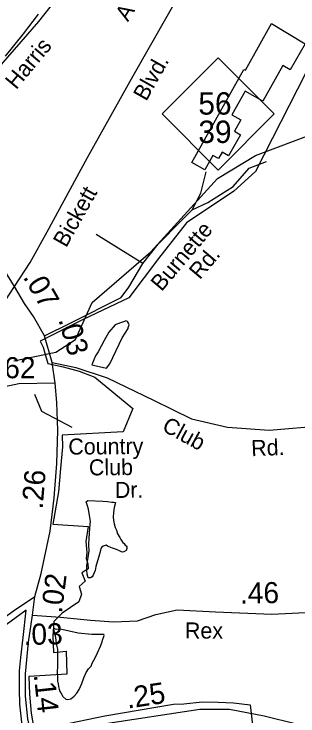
# Model space of a CAD drawing. Extents: x 2126262 to 2293712, y 749403 to 919119.
# Drawn here: x 2205849 to 2207533, y 848545 to 852703 of the extents above; entities that cross this region are included whole.
import ezdxf

# ---------------------------------------------------------------- set-up
doc = ezdxf.new("R2010")
doc.units = 0
for name, color, linetype in [('Exist Boundary Political City Limit New', 7, 'Continuous'), ('Exist Cultural Shopping Center Building Footprint', 7, 'Continuous'), ('Exist Hydrographic Misc Water Feature', 7, 'Continuous'), ('Exist Railroad Mainline', 7, 'Continuous'), ('Exist Road Non-System Type 51', 7, 'Continuous'), ('Exist Road Non-System Type 51 Label', 7, 'Continuous'), ('Exist Road Primary NC Attributed', 7, 'Continuous'), ('Exist Road Primary NC Service Mileage Hundredths English Label', 7, 'Continuous'), ('Exist Road Primary NC Shield CELL', 7, 'Continuous'), ('Exist Road Primary NC Shield Number Label', 7, 'Continuous'), ('Exist Road Primary US Attributed', 7, 'Continuous'), ('Exist Road Primary US Label', 7, 'Continuous'), ('Exist Road Secondary Mileage Hundredths English Label', 7, 'Continuous'), ('Exist Road Secondary Type 51 Attributed', 7, 'Continuous'), ('Exist Road Secondary Type 51 Label', 7, 'Continuous'), ('Exist Road Secondary Type 51 Number Label', 7, 'Continuous'), ('Map Preparation Boundary City Limit Buffer Line', 7, 'Continuous')]:
    doc.layers.add(name, color=color, linetype=linetype)

msp = doc.modelspace()

# ---------------------------------------------------------------- linework, layer by layer
at = {"layer": 'Exist Boundary Political City Limit New'}
for points in [[(2207830, 852848.2), (2207280.5, 851770.9), (2207153, 851653.6), (2206871.8, 851465.2), (2206705.2, 851254.8), (2206529, 851021), (2206258.8, 850892.7), (2206004.8, 850764.5), (2206021, 850729.6), (2206032.5, 850694.6), (2206049, 850631.7), (2206139.8, 850613.1), (2206235.5, 850587.4), (2206328.2, 850551.3), (2206553.5, 850365.4), (2206496, 850228.4), (2206134, 850207.5), (2206137, 850138.8), (2206125.2, 850010.3), (2206113.2, 849872.8), (2206079.5, 849681.6), (2206288.8, 849666.7), (2206274, 849578.5), (2206279.8, 849512.8), (2206276.8, 849476.9), (2206285.8, 849445.6), (2206288.8, 849415.6), (2206251.5, 849391.8), (2206271, 849343.9), (2206235, 849311.4)], [(2206235, 849311.4), (2206249, 849265.4), (2206234, 849221.4), (2206135.2, 849153.2)], [(2205897, 848489.5), (2205883.8, 848613.7), (2205881.2, 848703.6), (2205881.2, 848811.9), (2205889.2, 848891.2), (2205902.2, 849010.1), (2205921.2, 849171.7), (2205519, 848878.6)], [(2206135.2, 849153.2), (2206084.8, 849104.7), (2206079.2, 849016.6), (2206083.5, 848920.6), (2206158.5, 848929), (2206162.8, 848791.3), (2205937.2, 848778.8), (2205941.5, 848674.5), (2205949.8, 848561.9), (2205966.5, 848470.1)], [(2206121, 848490.9), (2206388, 848545.2), (2206794, 848615), (2206856.8, 848617.1), (2206965.2, 848627.5), (2207059.2, 848625.4), (2207151, 848623.3), (2207249, 848610.8), (2207333.8, 847875.2)]]:
    msp.add_lwpolyline(points, dxfattribs=at)
at = {"layer": 'Exist Cultural Shopping Center Building Footprint'}
msp.add_lwpolyline([(2207375, 852647.2), (2207576, 852526.1), (2207485.7, 852371.7), (2207442.7, 852397.7), (2207324.5, 852187.1), (2207219.7, 852245.9), (2207140.7, 852105.3), (2207193.5, 852075.6), (2207155.7, 852008.1), (2207191.2, 851988.2), (2207121.2, 851863.6), (2207083.5, 851884.8), (2207061.7, 851846.3), (2207027.7, 851865.3), (2206980, 851780.2), (2206902.5, 851823.7), (2207212, 852374.8), (2207221, 852369.8)], close=True, dxfattribs=at)
at = {"layer": 'Exist Hydrographic Misc Water Feature'}
for points in [[(2205847.4, 850648.5), (2206097.4, 850699.1), (2206213.5, 850775.4), (2206311.5, 850993.1), (2206659.4, 851294.4), (2207056.4, 851729), (2207280.3, 851865.4), (2207779.4, 852051.9)], [(2206310.6, 850625.5), (2206396.5, 850604.1), (2206416.4, 850630.2), (2206491.2, 850784.7), (2206524.9, 850840.9), (2206526.7, 850846.9), (2206530.8, 850860.9), (2206528.8, 850870.9), (2206522.6, 850880.8), (2206512.6, 850884.8), (2206504.6, 850880.7), (2206480.8, 850874.5), (2206448.8, 850862.3), (2206411.1, 850818.1), (2206383.6, 850769.9), (2206348.1, 850701.7), (2206332.1, 850677.6), (2206322.3, 850653.5), (2206310.6, 850625.5)], [(2206286, 849821.6), (2206376, 849816.2), (2206404.1, 849814.4), (2206428.1, 849810.5), (2206440, 849810.7), (2206450, 849808.7), (2206442.2, 849778.6), (2206438.5, 849750.6), (2206436.5, 849722.7), (2206438.7, 849704.7), (2206442.8, 849682.7), (2206449, 849660.7), (2206457, 849644.8), (2206463.4, 849622.8), (2206475.5, 849601), (2206481.6, 849589), (2206493.5, 849573.1), (2206501.5, 849567.2), (2206507.8, 849557.2), (2206513.8, 849553.2), (2206517.9, 849547.2), (2206517.9, 849537.3), (2206514, 849525.2), (2206500.1, 849517.1), (2206490, 849515.1), (2206474, 849523), (2206456, 849530.8), (2206433.8, 849538.7), (2206403.9, 849550.5), (2206395.9, 849556.4), (2206377.8, 849550.3), (2206369.8, 849544.2), (2206364.1, 849536.2), (2206362.1, 849524.2), (2206352.2, 849490.1), (2206344.6, 849464.1), (2206334.6, 849430), (2206330.9, 849406), (2206325.1, 849392), (2206319, 849378), (2206313, 849367.9), (2206303, 849363.8), (2206289.1, 849363.7), (2206287, 849371.7), (2206283.1, 849383.7), (2206280.9, 849407.6), (2206280.4, 849433.6), (2206294, 849523.7), (2206291.7, 849557.7), (2206293.6, 849601.7), (2206297.3, 849623.7), (2206299.1, 849659.7), (2206302.8, 849695.7), (2206298.7, 849719.6), (2206290.3, 849769.6), (2206284.3, 849789.6), (2206276.1, 849813.5), (2206286, 849821.6)], [(2206306.9, 848840), (2206312.6, 848858.1), (2206328.2, 848884.1), (2206344.2, 848918.3), (2206361.9, 848958.3), (2206371.9, 848984.4), (2206373.5, 848994.5), (2206383.6, 849020.5), (2206381.5, 849026.5), (2206309.6, 849027.9), (2206229.4, 849035.4), (2206185.3, 849045.2), (2206123.4, 849058.7), (2206103.3, 849056.5), (2206095.3, 849058.5), (2206087.3, 849062.4), (2206083.4, 849062.4), (2206083.4, 849058.4), (2206087.3, 849042.4), (2206093.6, 849020.5), (2206097.7, 848994.5), (2206099.8, 848972.6), (2206105.9, 848940.6), (2206106.4, 848918.6), (2206106.6, 848866.7), (2206106.8, 848836.6), (2206105.1, 848806.6), (2206107.4, 848776.7), (2206107.4, 848750.7), (2206111.5, 848734.7), (2206113.5, 848718.7), (2206115.8, 848702.8), (2206119.9, 848688.8), (2206125.8, 848680.8), (2206134, 848666.9), (2206138.1, 848658.9), (2206156, 848645), (2206168.1, 848641.2), (2206186.1, 848645.3), (2206206, 848661.4), (2206221.8, 848679.5), (2206235.7, 848701.6), (2206251.5, 848737.6), (2206263.2, 848769.8), (2206277, 848801.8), (2206290.7, 848823.9), (2206306.9, 848840)]]:
    msp.add_lwpolyline(points, dxfattribs=at)
at = {"layer": 'Exist Railroad Mainline'}
msp.add_lwpolyline([(2205798.5, 852454), (2205905.5, 852586.5), (2205994.6, 852703.1)], dxfattribs=at)
at = {"layer": 'Exist Road Non-System Type 51'}
msp.add_line((2206612.6, 851225), (2206335.7, 851396), dxfattribs=at)
for points in [[(2205438.2, 852082.7), (2205517.3, 852142.1), (2205629.2, 852240.9), (2205745.5, 852372.6), (2205995.6, 852658), (2206212.8, 852934.6), (2206267.7, 853026.8)], [(2206905.5, 851543.3), (2206998.3, 851585.9), (2207149, 851682.2), (2207243.5, 851789.4), (2207346.7, 851829.8)], [(2206905.5, 851543.3), (2206956.5, 851641.7), (2206988.5, 851768.8)], [(2206612.6, 851225), (2206704, 851338.8), (2206838.6, 851476.3), (2206905.5, 851543.3)], [(2206029.7, 850796.3), (2206186.6, 850873.7), (2206484.3, 851023.9), (2206528.9, 851085.4), (2206612.6, 851225)], [(2206075, 850637.8), (2206215.2, 850609.2), (2206400.7, 850547.8), (2206676.2, 850415.8), (2206902.2, 850304.1), (2207114.2, 850255.3), (2207361.8, 850237.8), (2207688.2, 850265.7), (2207999.3, 850278.3), (2208029.9, 850310.4), (2208057.2, 850407.4), (2208096.2, 850633.6)], [(2206093.8, 850515.6), (2205877.6, 850512.9), (2205764.6, 850489.1)]]:
    msp.add_lwpolyline(points, dxfattribs=at)
at = {"layer": 'Exist Road Non-System Type 51 Label'}
msp.add_lwpolyline([(2206194.4, 850253), (2206013.2, 850347.4), (2205971.7, 850449.4)], dxfattribs=at)
at = {"layer": 'Exist Road Primary NC Attributed'}
msp.add_line((2205957.8, 849142.6), (2205971.8, 849251.5), dxfattribs=at)
for points in [[(2205971.8, 849251.5), (2206010.1, 849389), (2206063.1, 849640.3), (2206086.8, 849837.1), (2206103.6, 850041), (2206107.8, 850235), (2206102.2, 850401.2), (2206093.8, 850515.6), (2206075, 850637.8), (2206029.7, 850796.3), (2205964.1, 850910.7), (2205911, 850987.6), (2205851.3, 851088.1)], [(2205955, 848422.2), (2205931.3, 848528.3), (2205916.7, 848661.6), (2205916.7, 848794.3), (2205934.8, 848982.7), (2205957.8, 849142.6)]]:
    msp.add_lwpolyline(points, dxfattribs=at)
at = {"layer": 'Exist Road Primary NC Shield CELL'}
msp.add_lwpolyline([(2206726.6, 852111.4), (2207059.6, 852444.4), (2207392.6, 852111.4), (2207059.6, 851778.4)], close=True, dxfattribs=at)
at = {"layer": 'Exist Road Primary US Attributed'}
for points in [[(2205851.3, 851088.1), (2205944.3, 851231.2), (2206045.9, 851412), (2206285.6, 851852.6), (2206554.6, 852336.1), (2206982.3, 853088.1), (2207182.7, 853451.2), (2207492.6, 853995.7), (2207492, 854018)], [(2203453.2, 850061.6), (2203929.6, 850093.5), (2204404.1, 850124.1), (2204574.2, 850152), (2204823.9, 850221.8), (2205097.3, 850340.5), (2205287, 850463.3), (2205425.8, 850568.7), (2205541.6, 850667.9), (2205639.9, 850783), (2205774.5, 850969.4), (2205851.3, 851088.1)]]:
    msp.add_lwpolyline(points, dxfattribs=at)
at = {"layer": 'Exist Road Secondary Type 51 Attributed'}
for points in [[(2205851.3, 851088.1), (2205750.6, 851247.9), (2205680.9, 851391.7), (2205549.1, 851745.6), (2205440.1, 852040.3)], [(2205657.1, 849032.4), (2205845.4, 849166.4), (2205971.8, 849251.5)], [(2205957.8, 849142.6), (2206123.7, 849129.5), (2206302.3, 849112.8), (2206439, 849101.6), (2206581.3, 849107.2), (2206690.1, 849146.3), (2206815.6, 849174.2), (2207043, 849161.6), (2207377.8, 849147.7), (2207659.5, 849161.6), (2208163, 849169.9), (2208539.6, 849209)], [(2205955, 848422.2), (2206379.3, 848497.5), (2206951.2, 848584), (2207126.9, 848584), (2207332, 848546.3), (2207524.5, 848498.9), (2207697.5, 848415.1), (2207931.8, 848261.5), (2208382.4, 847939), (2208673.9, 847722.6), (2209217.9, 847354.1), (2209402, 847267.5), (2209897.2, 847062.3), (2210156, 846941.5), (2210292.7, 846841), (2211292.1, 846061.3), (2211423.3, 845942.6), (2211497.2, 845843.5), (2211652, 845590.8), (2211698.1, 845483.3)]]:
    msp.add_lwpolyline(points, dxfattribs=at)
at = {"layer": 'Map Preparation Boundary City Limit Buffer Line'}
for points in [[(2207830, 852848.2), (2207280.5, 851770.9), (2207153, 851653.6), (2206871.8, 851465.2), (2206705.2, 851254.8), (2206529, 851021), (2206258.8, 850892.7), (2206004.8, 850764.5), (2206021, 850729.6), (2206032.5, 850694.6), (2206049, 850631.7), (2206139.8, 850613.1), (2206235.5, 850587.4), (2206328.2, 850551.3), (2206553.5, 850365.4), (2206496, 850228.4), (2206134, 850207.5), (2206137, 850138.8), (2206125.2, 850010.3), (2206113.2, 849872.8), (2206079.5, 849681.6), (2206288.8, 849666.7), (2206274, 849578.5), (2206279.8, 849512.8), (2206276.8, 849476.9), (2206285.8, 849445.6), (2206288.8, 849415.6), (2206251.5, 849391.8), (2206271, 849343.9), (2206235, 849311.4)], [(2206235, 849311.4), (2206249, 849265.4), (2206234, 849221.4), (2206135.2, 849153.2)], [(2205897, 848489.5), (2205883.8, 848613.7), (2205881.2, 848703.6), (2205881.2, 848811.9), (2205889.2, 848891.2), (2205902.2, 849010.1), (2205921.2, 849171.7), (2205519, 848878.6)], [(2206135.2, 849153.2), (2206084.8, 849104.7), (2206079.2, 849016.6), (2206083.5, 848920.6), (2206158.5, 848929), (2206162.8, 848791.3), (2205937.2, 848778.8), (2205941.5, 848674.5), (2205949.8, 848561.9), (2205966.5, 848470.1)], [(2206121, 848490.9), (2206388, 848545.2), (2206794, 848615), (2206856.8, 848617.1), (2206965.2, 848627.5), (2207059.2, 848625.4), (2207151, 848623.3), (2207249, 848610.8), (2207333.8, 847875.2)]]:
    msp.add_lwpolyline(points, dxfattribs=at)

# ---------------------------------------------------------------- texts
at = {"layer": 'Exist Road Non-System Type 51 Label'}
for s, rotation, p in [('Averette', 58.7239, (2206524.4, 852653.5)), ('Harris', 50.1734, (2205861.3, 852251.1)), ('Burnette', 49.9203, (2206723.9, 851055.1)), ('Rd.', 49.9203, (2206950.7, 851125.2)), ('Club', 331.363, (2206720.2, 850238.1)), ('Country', 0.4382, (2206171.3, 850092.9)), ('Rd.', 2.4722, (2207257.4, 850083)), ('Club', 0.4382, (2206293.4, 849969.7)), ('Dr.', 0.4382, (2206447.2, 849836.2))]:
    msp.add_text(s, height=95, rotation=rotation, dxfattribs=at).set_placement(p)
at = {"layer": 'Exist Road Primary NC Service Mileage Hundredths English Label'}
for s, rotation, p in [('.07', 300.1209, (2205899.3, 851145.5)), ('.03', 285.9659, (2206111.1, 850892.7)), ('.26', 85.3053, (2206018.4, 849767)), ('.02', 82.7007, (2206132.3, 849149.6)), ('.14', 276.2687, (2205965.6, 848788.6))]:
    msp.add_text(s, height=125, rotation=rotation, dxfattribs=at).set_placement(p)
at = {"layer": 'Exist Road Primary NC Shield Number Label'}
for s, p in [('56', (2206942, 852107.1)), ('39', (2206942, 851939.1))]:
    msp.add_text(s, height=132.5, dxfattribs=at).set_placement(p)
at = {"layer": 'Exist Road Primary US Label'}
for s, p in [('Blvd.', (2206633, 852182)), ('Bickett', (2206157.9, 851314.7))]:
    msp.add_text(s, height=95, rotation=60.558, dxfattribs=at).set_placement(p)
at = {"layer": 'Exist Road Secondary Mileage Hundredths English Label'}
for s, rotation, p in [('.46', 0.938, (2207189.4, 849209.5)), ('.03', 1.4653, (2205907, 848964.3)), ('.25', 8.6063, (2206523, 848587.7))]:
    msp.add_text(s, height=125, rotation=rotation, dxfattribs=at).set_placement(p)
at = {"layer": 'Exist Road Secondary Type 51 Label'}
msp.add_text('Rex', height=95, rotation=359.6824, dxfattribs=at).set_placement((2206862.3, 849003.7))
at = {"layer": 'Exist Road Secondary Type 51 Number Label'}
msp.add_text('1762', height=125, dxfattribs=at).set_placement((2205604.8, 850545.3))

doc.saveas('drawing.dxf')
